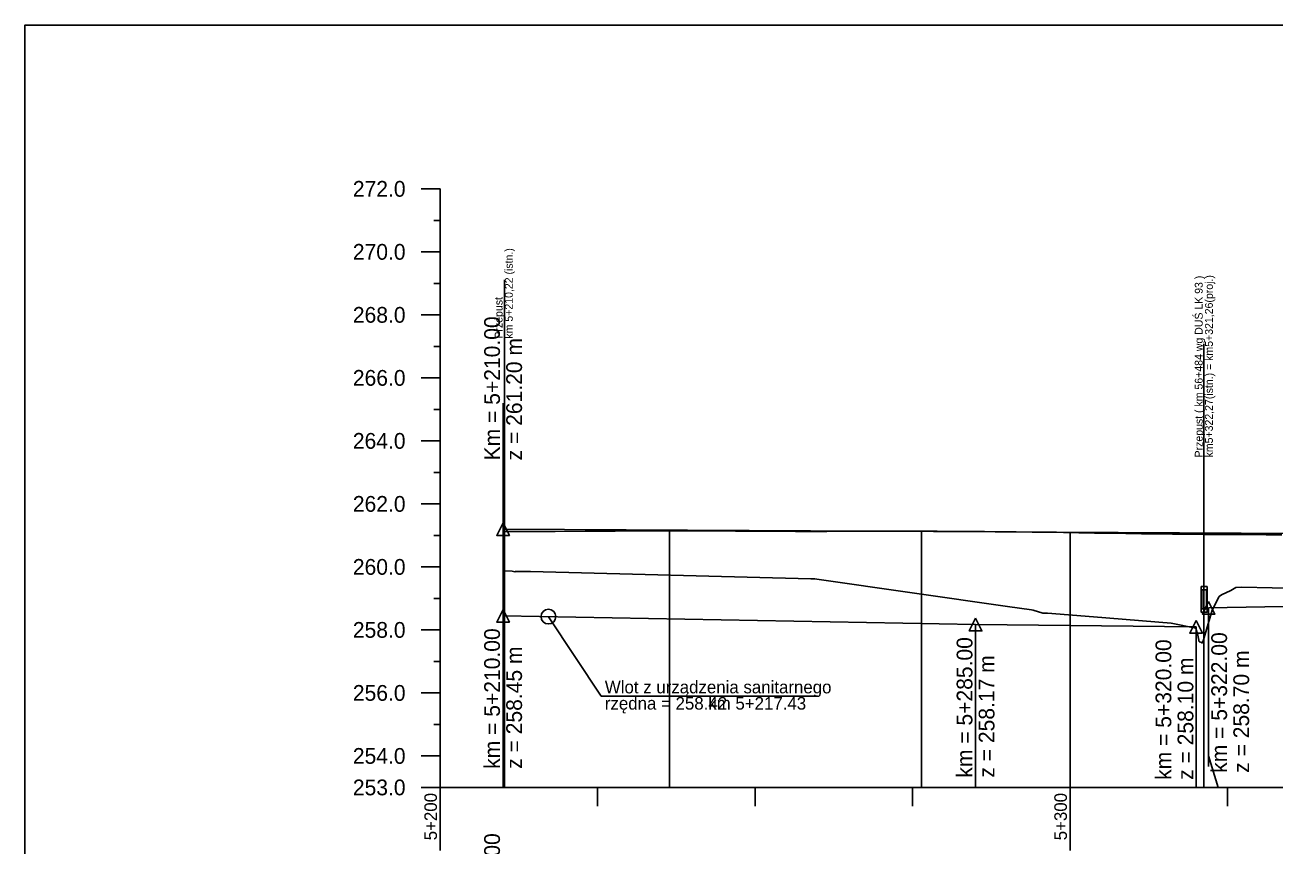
# Model space of a CAD drawing. Extents: x 6445630 to 6518227, y 5499240 to 5511716.
# Drawn here: x 6452265.3 to 6452463.6, y 5506277.6 to 5506407.7 of the extents above; entities that cross this region are included whole.
import ezdxf

# ---------------------------------------------------------------- set-up
doc = ezdxf.new("R2010")
doc.units = 0
for name, color, linetype in [('TOR_PROF-obiekty+opisy', 7, 'Continuous'), ('TOR_PROF-opisy pomocnicze', 7, 'Continuous'), ('TOR_PROF-rowy otwarte', 7, 'Continuous'), ('TOR_PROF-tabelka-pochylenia proj T1', 7, 'Continuous'), ('TOR_PROF-tor istniejacy T2', 7, 'Continuous'), ('TOR_PROF-tor projektowany', 7, 'Continuous'), ('TOR_PROF-uklad odniesienia', 7, 'Continuous'), ('TOR_RAMKI-dodatkowe3', 7, 'Continuous'), ('TOR_RAMKI-MASKA WYCIECIA', 7, 'Continuous')]:
    doc.layers.add(name, color=color, linetype=linetype)

msp = doc.modelspace()

# ---------------------------------------------------------------- linework, layer by layer
at = {"layer": 'TOR_PROF-obiekty+opisy'}
for p, q in [((6452341.43, 5506286.72), (6452341.43, 5506367.3)), ((6452452.47, 5506286.72), (6452452.47, 5506357.1)), ((6452452.47, 5506348.1), (6452452.47, 5506327.1)), ((6452452.47, 5506348.1), (6452452.47, 5506327.09)), ((6452452.47, 5506348.1), (6452452.47, 5506327.05)), ((6452452.47, 5506348.1), (6452452.47, 5506327.12)), ((6452452.47, 5506348.03), (6452452.47, 5506327.03)), ((6452348.41, 5506313.82), (6452356.8, 5506301.2)), ((6452356.8, 5506301.2), (6452391.1, 5506301.2))]:
    msp.add_line(p, q, dxfattribs=at)
for points in [[(6452452.95, 5506318.6), (6452452.03, 5506318.6), (6452452.03, 5506314.52), (6452452.95, 5506314.52)], [(6452452.86, 5506318.06), (6452452.11, 5506318.06), (6452452.11, 5506315.06), (6452452.86, 5506315.06)]]:
    msp.add_lwpolyline(points, close=True, dxfattribs=at)
for points in [[(6452452.95, 5506314.52), (6452452.95, 5506318.6), (6452452.03, 5506318.6), (6452452.03, 5506314.52), (6452452.95, 5506314.52)], [(6452452.86, 5506315.06), (6452452.11, 5506315.06), (6452452.11, 5506318.06), (6452452.86, 5506318.06), (6452452.86, 5506315.06)]]:
    msp.add_lwpolyline(points, dxfattribs=at)
msp.add_circle((6452348.41, 5506313.84), 1.17, dxfattribs=at)
at = {"layer": 'TOR_PROF-opisy pomocnicze'}
for p, q in [((6452341.21, 5506327.72), (6452341.21, 5506347.72)), ((6452341.21, 5506327.72), (6452341.21, 5506347.72)), ((6452341.21, 5506313.97), (6452341.21, 5506288.77)), ((6452453.21, 5506315.22), (6452453.21, 5506290.02)), ((6452416.21, 5506312.57), (6452416.21, 5506287.37)), ((6452451.21, 5506312.22), (6452451.21, 5506287.02))]:
    msp.add_line(p, q, dxfattribs=at)
for points in [[(6452341.21, 5506328.72), (6452342.21, 5506326.72), (6452340.21, 5506326.72)], [(6452341.21, 5506328.72), (6452342.21, 5506326.72), (6452340.21, 5506326.72)], [(6452453.21, 5506316.22), (6452454.21, 5506314.22), (6452452.21, 5506314.22)], [(6452341.21, 5506314.97), (6452342.21, 5506312.97), (6452340.21, 5506312.97)], [(6452416.21, 5506313.57), (6452417.21, 5506311.57), (6452415.21, 5506311.57)], [(6452451.21, 5506313.22), (6452452.21, 5506311.22), (6452450.21, 5506311.22)]]:
    msp.add_lwpolyline(points, close=True, dxfattribs=at)
at = {"layer": 'TOR_PROF-rowy otwarte'}
for p, q in [((6452453.21, 5506315.22), (6452541.21, 5506316.72)), ((6452341.21, 5506313.97), (6452416.21, 5506312.57)), ((6452416.21, 5506312.57), (6452451.21, 5506312.22))]:
    msp.add_line(p, q, dxfattribs=at)
for points in [[(6452341.21, 5506313.97), (6452341.21, 5506291.72), (6452341.21, 5506286.72), (6452341.21, 5506286.72)], [(6452453.21, 5506315.22), (6452453.21, 5506291.72), (6452454.71, 5506286.72), (6452454.71, 5506286.72)], [(6452416.21, 5506312.57), (6452416.21, 5506291.72), (6452416.21, 5506286.72), (6452416.21, 5506286.72)], [(6452451.21, 5506312.22), (6452451.21, 5506291.72), (6452451.21, 5506286.72), (6452451.21, 5506286.72)]]:
    msp.add_lwpolyline(points, dxfattribs=at)
at = {"layer": 'TOR_PROF-tor istniejacy T2'}
msp.add_lwpolyline([(6452341.21, 5506327.33), (6452349.5, 5506327.32), (6452354.26, 5506327.37), (6452359.02, 5506327.4), (6452363.79, 5506327.42), (6452368.55, 5506327.43), (6452373.31, 5506327.42), (6452378.08, 5506327.4), (6452382.84, 5506327.37), (6452387.61, 5506327.32), (6452390.11, 5506327.34), (6452392.61, 5506327.36), (6452395.12, 5506327.37), (6452397.62, 5506327.37), (6452400.13, 5506327.38), (6452402.63, 5506327.38), (6452405.13, 5506327.38), (6452407.64, 5506327.37), (6452410.14, 5506327.37), (6452412.65, 5506327.36), (6452415.15, 5506327.34), (6452417.65, 5506327.32), (6452420.16, 5506327.3), (6452422.66, 5506327.28), (6452425.17, 5506327.25), (6452427.67, 5506327.22), (6452430.15, 5506327.18), (6452432.62, 5506327.13), (6452435.1, 5506327.09), (6452437.57, 5506327.05), (6452440.05, 5506327.02), (6452442.53, 5506326.98), (6452445, 5506326.95), (6452447.48, 5506326.93), (6452449.95, 5506326.9), (6452452.43, 5506326.88), (6452454.9, 5506326.87), (6452457.38, 5506326.85), (6452459.86, 5506326.84), (6452462.33, 5506326.83), (6452464.81, 5506326.83)], dxfattribs=at)
at = {"layer": 'TOR_PROF-tor projektowany'}
msp.add_line((6452341.21, 5506327.72), (6452668.1, 5506325.9), dxfattribs=at)
msp.add_line((6452341.21, 5506327.72), (6452668.1, 5506325.9), dxfattribs=at)
for points in [[(6452341.21, 5506327.72), (6452341.21, 5506291.72), (6452341.21, 5506286.72), (6452341.21, 5506286.72)], [(6452341.21, 5506327.72), (6452341.21, 5506291.72), (6452341.21, 5506286.72), (6452341.21, 5506286.72)], [(6452341.21, 5506327.72), (6452341.21, 5506291.72), (6452341.21, 5506286.72), (6452341.21, 5506286.72)], [(6452341.21, 5506327.72), (6452341.21, 5506291.72), (6452341.21, 5506286.72), (6452341.21, 5506286.72)], [(6452367.61, 5506327.58), (6452367.61, 5506291.72), (6452367.61, 5506286.72), (6452367.61, 5506286.72)], [(6452367.61, 5506327.58), (6452367.61, 5506291.72), (6452367.61, 5506286.72), (6452367.61, 5506286.72)], [(6452407.61, 5506327.35), (6452407.61, 5506291.72), (6452407.61, 5506286.72), (6452407.61, 5506286.72)], [(6452407.61, 5506327.35), (6452407.61, 5506291.72), (6452407.61, 5506286.72), (6452407.61, 5506286.72)], [(6452431.21, 5506327.22), (6452431.21, 5506291.72), (6452431.21, 5506286.72), (6452431.21, 5506286.72)], [(6452431.21, 5506327.22), (6452431.21, 5506291.72), (6452431.21, 5506286.72), (6452431.21, 5506286.72)]]:
    msp.add_lwpolyline(points, dxfattribs=at)
at = {"layer": 'TOR_PROF-uklad odniesienia'}
for p, q in [((6452328.21, 5506381.72), (6452331.21, 5506381.72)), ((6452328.21, 5506381.72), (6452331.21, 5506381.72)), ((6452331.21, 5506286.72), (6452331.21, 5506381.72)), ((6452330.21, 5506376.72), (6452331.21, 5506376.72)), ((6452328.21, 5506371.72), (6452331.21, 5506371.72)), ((6452330.21, 5506366.72), (6452331.21, 5506366.72)), ((6452328.21, 5506361.72), (6452331.21, 5506361.72)), ((6452330.21, 5506356.72), (6452331.21, 5506356.72)), ((6452328.21, 5506351.72), (6452331.21, 5506351.72)), ((6452330.21, 5506346.72), (6452331.21, 5506346.72)), ((6452328.21, 5506341.72), (6452331.21, 5506341.72)), ((6452330.21, 5506336.72), (6452331.21, 5506336.72)), ((6452328.21, 5506331.72), (6452331.21, 5506331.72)), ((6452330.21, 5506326.72), (6452331.21, 5506326.72)), ((6452328.21, 5506321.72), (6452331.21, 5506321.72)), ((6452330.21, 5506316.72), (6452331.21, 5506316.72)), ((6452328.21, 5506311.72), (6452331.21, 5506311.72)), ((6452330.21, 5506306.72), (6452331.21, 5506306.72)), ((6452328.21, 5506301.72), (6452331.21, 5506301.72)), ((6452330.21, 5506296.72), (6452331.21, 5506296.72)), ((6452328.21, 5506291.72), (6452331.21, 5506291.72)), ((6452328.21, 5506286.72), (6452331.21, 5506286.72)), ((6452331.21, 5506286.72), (6454631.21, 5506286.72)), ((6452331.21, 5506276.72), (6452331.21, 5506286.72)), ((6452356.21, 5506283.72), (6452356.21, 5506286.72)), ((6452381.21, 5506283.72), (6452381.21, 5506286.72)), ((6452406.21, 5506283.72), (6452406.21, 5506286.72)), ((6452431.21, 5506276.72), (6452431.21, 5506286.72)), ((6452456.21, 5506283.72), (6452456.21, 5506286.72))]:
    msp.add_line(p, q, dxfattribs=at)
at = {"layer": 'TOR_RAMKI-dodatkowe3'}
for p, q in [((6452341.21, 5506321.08), (6452342.65, 5506321.03)), ((6452342.65, 5506321.03), (6452343.05, 5506320.96)), ((6452343.05, 5506320.96), (6452343.18, 5506320.99)), ((6452343.18, 5506320.99), (6452345.58, 5506320.97)), ((6452345.58, 5506320.97), (6452390.07, 5506319.83)), ((6452390.07, 5506319.83), (6452390.58, 5506319.82)), ((6452390.58, 5506319.82), (6452390.7, 5506319.82)), ((6452390.7, 5506319.82), (6452391.02, 5506319.78)), ((6452391.02, 5506319.78), (6452421.27, 5506315.43)), ((6452455.25, 5506317.29), (6452456.74, 5506317.95)), ((6452456.74, 5506317.95), (6452457.54, 5506318.44)), ((6452457.54, 5506318.44), (6452458.46, 5506318.5)), ((6452458.46, 5506318.5), (6452469.36, 5506318.27)), ((6452453.75, 5506314.83), (6452454.9, 5506317)), ((6452454.9, 5506317), (6452455.25, 5506317.29)), ((6452421.27, 5506315.43), (6452425.1, 5506314.9)), ((6452425.1, 5506314.9), (6452425.34, 5506314.83)), ((6452425.34, 5506314.83), (6452426.87, 5506314.39)), ((6452426.87, 5506314.39), (6452427.61, 5506314.39)), ((6452427.61, 5506314.39), (6452434.94, 5506313.82)), ((6452452.22, 5506309.59), (6452453.75, 5506314.83)), ((6452434.94, 5506313.82), (6452447.28, 5506312.8)), ((6452447.28, 5506312.8), (6452451.16, 5506312.02)), ((6452451.16, 5506312.02), (6452451.48, 5506310.86)), ((6452451.48, 5506310.86), (6452451.71, 5506309.81)), ((6452451.71, 5506309.81), (6452451.95, 5506309.75)), ((6452451.95, 5506309.75), (6452452.22, 5506309.59))]:
    msp.add_line(p, q, dxfattribs=at)
at = {"layer": 'TOR_RAMKI-MASKA WYCIECIA'}
msp.add_lwpolyline([(6452265.31, 5506120.72), (6453965.31, 5506120.72), (6453965.31, 5506407.72), (6452265.31, 5506407.72)], close=True, dxfattribs=at)

# ---------------------------------------------------------------- texts
at = {"layer": 'TOR_PROF-obiekty+opisy'}
for s, p in [('km 5+210,22 (istn.)', (6452342.74, 5506357.95)), ('Przepust ( km 56+484 wg DUŚ LK 93 )', (6452452.26, 5506339.09)), ('km5+322,27(istn.) = km5+321,26(proj.) ', (6452453.88, 5506339.09)), ('Przepust', (6452341.12, 5506357.95))]:
    msp.add_text(s, height=1.25, rotation=90, dxfattribs=at).set_placement(p)
at = {"layer": 'TOR_PROF-opisy pomocnicze'}
for s, p in [('Km = 5+210.00', (6452340.71, 5506338.62)), ('Km = 5+210.00', (6452340.71, 5506338.62)), ('z = 261.20 m', (6452344.21, 5506338.62)), ('z = 261.20 m', (6452344.21, 5506338.62)), ('km = 5+210.00', (6452340.71, 5506289.67)), ('km = 5+285.00', (6452415.71, 5506288.27)), ('km = 5+320.00', (6452447.28, 5506287.92)), ('km = 5+322.00', (6452456.13, 5506289.04)), ('z = 258.45 m', (6452344.21, 5506289.67)), ('z = 258.70 m', (6452459.63, 5506289.04)), ('z = 258.17 m', (6452419.21, 5506288.27)), ('z = 258.10 m', (6452450.78, 5506287.92))]:
    msp.add_text(s, height=2.5, rotation=90, dxfattribs=at).set_placement(p)
for s, p in [('Wlot z urządzenia sanitarnego', (6452357.36, 5506301.65)), ('rzędna = 258.42', (6452357.36, 5506299.07)), ('km 5+217.43', (6452373.78, 5506299.07))]:
    msp.add_text(s, height=2, dxfattribs=at).set_placement(p)
at = {"layer": 'TOR_PROF-tabelka-pochylenia proj T1'}
msp.add_text('261.200', height=2.5, rotation=90, dxfattribs=at).set_placement((6452340.71, 5506267.36))
at = {"layer": 'TOR_PROF-uklad odniesienia'}
for s, height, p in [('272.0', 2.5, (6452317.36, 5506380.47)), ('272.0', 2.5, (6452317.36, 5506380.47)), ('270.0', 2.5, (6452317.36, 5506370.47)), ('268.0', 2.5, (6452317.36, 5506360.47)), ('266.0', 2.5, (6452317.36, 5506350.47)), ('264.0', 2.5, (6452317.36, 5506340.47)), ('262.0', 2.5, (6452317.36, 5506330.47)), ('260.0', 2.5, (6452317.36, 5506320.47)), ('258.0', 2.5, (6452317.36, 5506310.47)), ('256.0', 2.5, (6452317.36, 5506300.47)), ('254.0', 2.5, (6452317.36, 5506290.47)), ('253.0', 2.5, (6452317.36, 5506285.47)), ('-', 0.0001, (6452331.21, 5506286.72))]:
    msp.add_text(s, height=height, dxfattribs=at).set_placement(p)
for s, p in [('5+200', (6452330.71, 5506278.33)), ('5+300', (6452430.71, 5506278.33))]:
    msp.add_text(s, height=2, rotation=90, dxfattribs=at).set_placement(p)

doc.saveas('drawing.dxf')
